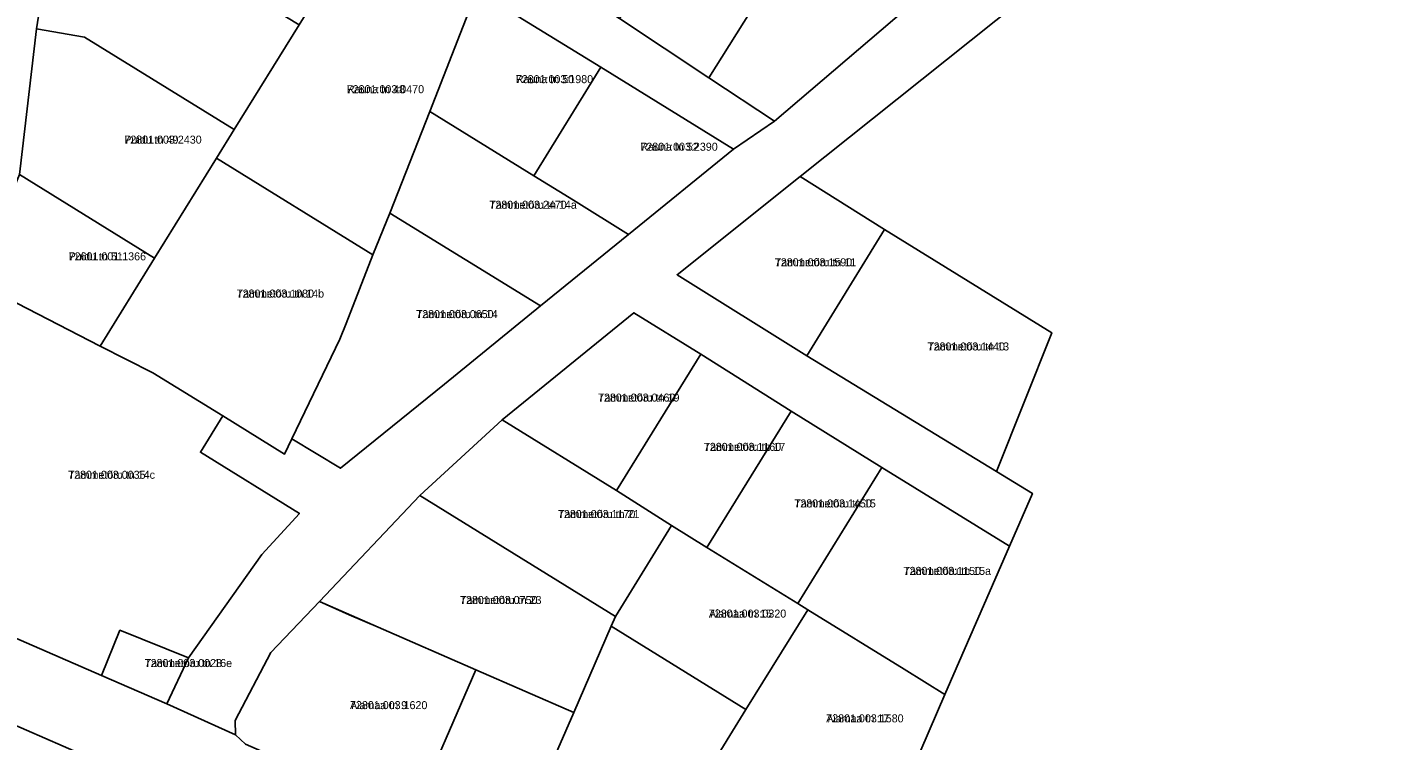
# Model space of a CAD drawing. Extents: x 504287 to 537970, y 6539941 to 6586214.
# Drawn here: x 530906.5 to 531159.3, y 6575391.6 to 6575525.2 of the extents above; entities that cross this region are included whole.
import ezdxf

# ---------------------------------------------------------------- set-up
doc = ezdxf.new("R2010")
doc.units = 0
for name, color, linetype in [('L_AADRESS', 7, 'Continuous'), ('PIIR', 7, 'Continuous'), ('TUNNUS', 7, 'Continuous')]:
    doc.layers.add(name, color=color, linetype=linetype)

msp = doc.modelspace()

# ---------------------------------------------------------------- linework, layer by layer
at = {"layer": 'PIIR'}
for points in [[(531266.11, 6575668.38), (531051.35, 6575497.14), (531028.3, 6575478.75), (531052.61, 6575463.54), (531088.13, 6575441.88), (531094.87, 6575437.77), (531090.57, 6575427.89), (531066.65, 6575442.67), (531049.64, 6575453.17), (531032.75, 6575463.86), (531020.16, 6575471.63), (530995.49, 6575451.6), (530980.07, 6575437.39), (530961.26, 6575417.51), (530952.16, 6575407.99), (530945.49, 6575395.25), (530945.54, 6575392.54), (530932.66, 6575398.34), (530936.72, 6575406.95), (530950.47, 6575426.36), (530957.5, 6575434.04), (530938.95, 6575445.5), (530943.15, 6575452.31), (530954.7, 6575445.12), (530956.1, 6575448.03), (530965.23, 6575442.49), (530984.69, 6575458.28), (531002.67, 6575472.9), (531019.21, 6575486.32), (531038.86, 6575502.28), (531046.55, 6575507.52), (531071.24, 6575528.58)], [(531066.18, 6575371.59), (531078.48, 6575400.11), (531090.57, 6575427.89), (531094.87, 6575437.77), (531088.13, 6575441.88), (531098.55, 6575467.87), (531067.16, 6575487.26), (531051.35, 6575497.14), (531266.11, 6575668.38), (531281.55, 6575509.62), (531308.71, 6575228.28)], [(530903.3, 6575597.78), (530913.51, 6575591.47), (530944.14, 6575572.55), (530974.76, 6575553.62), (530988.73, 6575545), (531017.49, 6575526.74), (531034.23, 6575515.66), (531046.55, 6575507.52), (531038.86, 6575502.28), (531013.97, 6575517.66), (530990.79, 6575531.98), (530969.52, 6575545.12), (530948.02, 6575558.74), (530914.55, 6575579.09), (530912.72, 6575553.17), (530908.21, 6575524.8), (530905.08, 6575497.51)], [(530923.53, 6575385.95), (530896.02, 6575397.92), (530868.52, 6575409.89), (530858.87, 6575413.71), (530831.63, 6575426.33), (530804.72, 6575437.51), (530787.97, 6575445.01), (530802.39, 6575455.09), (530832.7, 6575441.88), (530865.35, 6575427.66), (530874.34, 6575423.74), (530920.43, 6575403.66), (530932.66, 6575398.34), (530945.54, 6575392.54), (530947.4, 6575390.81)], [(530996.95, 6575369.25), (531008.93, 6575396.75), (531015.92, 6575412.91), (531041.2, 6575397.27), (531034, 6575385.61)]]:
    msp.add_lwpolyline(points, dxfattribs=at)
for points in [[(531033.67, 6575552.53), (531042.11, 6575547.5), (531046.98, 6575555.38), (531055.6, 6575550.03), (531050.8, 6575542.39), (531048.9, 6575539.34), (531047.3, 6575536.5), (531043.25, 6575529.95), (531034.23, 6575515.66), (531017.49, 6575526.74)], [(530908.21, 6575524.8), (530912.72, 6575553.17), (530935.16, 6575539.11), (530957.44, 6575525.55), (530945.27, 6575505.99), (530917.25, 6575523.25)], [(530990.79, 6575531.98), (530981.92, 6575509.35), (530974.46, 6575490.32), (530971.29, 6575482.48), (530941.95, 6575500.6), (530945.27, 6575505.99), (530957.44, 6575525.55), (530969.52, 6575545.12)], [(531034.23, 6575515.66), (531043.25, 6575529.95), (531047.3, 6575536.5), (531048.9, 6575539.34), (531050.8, 6575542.39), (531071.24, 6575528.58), (531046.55, 6575507.52)], [(530990.79, 6575531.98), (531013.97, 6575517.66), (531001.42, 6575497.31), (530981.92, 6575509.35)], [(530905.08, 6575497.51), (530908.21, 6575524.8), (530917.25, 6575523.25), (530945.27, 6575505.99), (530941.95, 6575500.6), (530930.36, 6575481.84)], [(531038.86, 6575502.28), (531019.21, 6575486.32), (531008.86, 6575492.71), (531001.42, 6575497.31), (531013.97, 6575517.66)], [(530981.92, 6575509.35), (531001.42, 6575497.31), (531008.86, 6575492.71), (531019.21, 6575486.32), (531002.67, 6575472.9), (530974.46, 6575490.32)], [(530930.36, 6575481.84), (530941.95, 6575500.6), (530971.29, 6575482.48), (530966.25, 6575469.62), (530965.1, 6575466.71), (530956.1, 6575448.03), (530954.7, 6575445.12), (530943.15, 6575452.31), (530930.03, 6575460.36), (530920.19, 6575465.38)], [(530930.36, 6575481.84), (530920.19, 6575465.38), (530896.72, 6575477.4), (530905.08, 6575497.51)], [(531051.35, 6575497.14), (531067.16, 6575487.26), (531052.61, 6575463.54), (531028.3, 6575478.75)], [(530956.1, 6575448.03), (530965.1, 6575466.71), (530966.25, 6575469.62), (530971.29, 6575482.48), (530974.46, 6575490.32), (531002.67, 6575472.9), (530984.69, 6575458.28), (530965.23, 6575442.49)], [(531052.61, 6575463.54), (531067.16, 6575487.26), (531098.55, 6575467.87), (531088.13, 6575441.88)], [(530950.47, 6575426.36), (530936.72, 6575406.95), (530923.88, 6575412.16), (530920.43, 6575403.66), (530874.34, 6575423.74), (530896.72, 6575477.4), (530920.19, 6575465.38), (530930.03, 6575460.36), (530943.15, 6575452.31), (530938.95, 6575445.5), (530957.5, 6575434.04)], [(531020.16, 6575471.63), (531032.75, 6575463.86), (531016.96, 6575438.34), (530995.49, 6575451.6)], [(531049.64, 6575453.17), (531033.87, 6575427.66), (531027.23, 6575431.76), (531016.96, 6575438.34), (531032.75, 6575463.86)], [(530995.49, 6575451.6), (531016.96, 6575438.34), (531027.23, 6575431.76), (531016.72, 6575414.74), (530980.07, 6575437.39)], [(531049.64, 6575453.17), (531066.65, 6575442.67), (531050.89, 6575417.15), (531033.87, 6575427.66)], [(531052.76, 6575415.99), (531050.89, 6575417.15), (531066.65, 6575442.67), (531090.57, 6575427.89), (531078.48, 6575400.11), (531070.82, 6575404.84)], [(530980.07, 6575437.39), (531016.72, 6575414.74), (531015.92, 6575412.91), (531008.93, 6575396.75), (530990.59, 6575404.73), (530972.26, 6575412.72), (530961.26, 6575417.51)], [(531033.87, 6575427.66), (531050.89, 6575417.15), (531052.76, 6575415.99), (531041.2, 6575397.27), (531015.92, 6575412.91), (531016.72, 6575414.74), (531027.23, 6575431.76)], [(530966.86, 6575415.05), (530972.26, 6575412.72), (530990.59, 6575404.73), (530978.61, 6575377.23), (530960.27, 6575385.21), (530947.4, 6575390.81), (530945.54, 6575392.54), (530945.49, 6575395.25), (530952.16, 6575407.99), (530961.26, 6575417.51)], [(531034, 6575385.61), (531041.2, 6575397.27), (531052.76, 6575415.99), (531070.82, 6575404.84), (531078.48, 6575400.11), (531066.18, 6575371.59), (531057.93, 6575375.18), (531040.1, 6575383.17)], [(530923.88, 6575412.16), (530936.72, 6575406.95), (530932.66, 6575398.34), (530920.43, 6575403.66)], [(530990.59, 6575404.73), (531008.93, 6575396.75), (530996.95, 6575369.25), (530978.61, 6575377.23)], [(530896.02, 6575397.92), (530923.53, 6575385.95), (530915.53, 6575367.62), (530888.03, 6575379.6)]]:
    msp.add_lwpolyline(points, close=True, dxfattribs=at)

# ---------------------------------------------------------------- texts
at = {"layer": 'L_AADRESS'}
for s, p in [('Rauna tn 50', (530998.05, 6575514.65)), ('Rauna tn 48', (530966.37, 6575512.77)), ('Puidu tn 49', (530924.69, 6575503.32)), ('Rauna tn 52', (531021.4, 6575501.99)), ('Tammetõru tn 14a', (530993.1, 6575491.12)), ('Puidu tn 51', (530914.26, 6575481.45)), ('Tammetõru tn 11', (531046.6, 6575480.34)), ('Tammetõru tn 14b', (530945.74, 6575474.48)), ('Tammetõru tn 14', (530979.39, 6575470.63)), ('Tammetõru tn 13', (531075.23, 6575464.57)), ('Tammetõru tn 19', (531013.46, 6575454.99)), ('Tammetõru tn 17', (531033.3, 6575445.76)), ('Tammetõru tn 14c', (530914.17, 6575440.53)), ('Tammetõru tn 15', (531050.26, 6575435.16)), ('Tammetõru tn 21', (531005.96, 6575433.17)), ('Tammetõru tn 15a', (531070.73, 6575422.52)), ('Tammetõru tn 23', (530987.61, 6575417.07)), ('Aiamaa tn 15', (531034.24, 6575414.52)), ('Tammetõru tn 16e', (530928.5, 6575405.25)), ('Aiamaa tn 9', (530966.99, 6575397.37)), ('Aiamaa tn 17', (531056.24, 6575394.89))]:
    msp.add_text(s, height=1.5, dxfattribs=at).set_placement(p)
at = {"layer": 'TUNNUS'}
for s, p in [('72801:003:1980', (530998.05, 6575514.65)), ('72801:003:0470', (530966.37, 6575512.77)), ('72801:003:2430', (530924.69, 6575503.32)), ('72801:003:2390', (531021.4, 6575501.99)), ('72801:003:2470', (530993.1, 6575491.12)), ('72601:001:1366', (530914.26, 6575481.45)), ('72801:003:1590', (531046.6, 6575480.34)), ('72801:003:1080', (530945.74, 6575474.48)), ('72801:003:0650', (530979.39, 6575470.63)), ('72801:003:1440', (531075.23, 6575464.57)), ('72801:003:0460', (531013.46, 6575454.99)), ('72801:003:1160', (531033.3, 6575445.76)), ('72801:003:0035', (530914.17, 6575440.53)), ('72801:003:1450', (531050.26, 6575435.16)), ('72801:003:1170', (531005.96, 6575433.17)), ('72801:003:1150', (531070.73, 6575422.52)), ('72801:003:0750', (530987.61, 6575417.07)), ('72801:003:0320', (531034.24, 6575414.52)), ('72801:003:0028', (530928.5, 6575405.25)), ('72801:003:1620', (530966.99, 6575397.37)), ('72801:003:1580', (531056.24, 6575394.89))]:
    msp.add_text(s, height=1.5, dxfattribs=at).set_placement(p)

doc.saveas('drawing.dxf')
